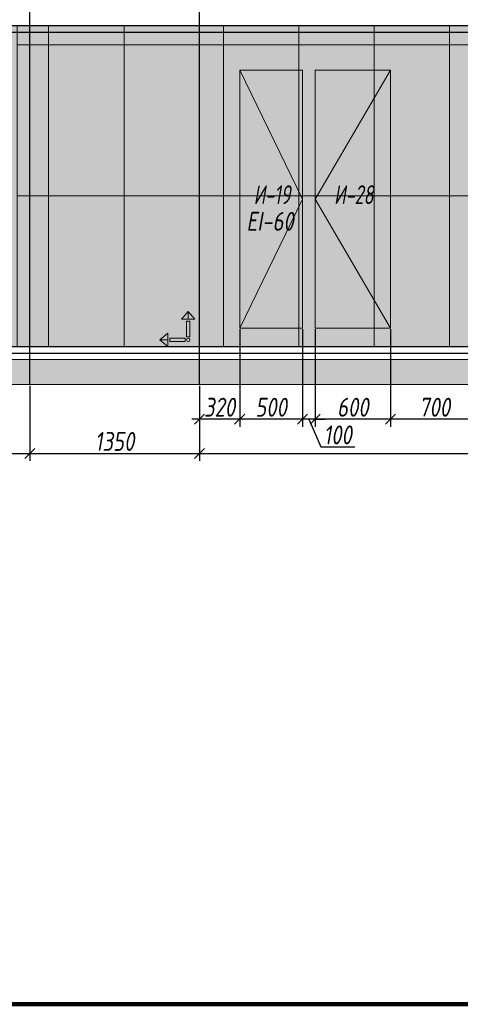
# Model space of a CAD drawing. Header units: millimetres. Extents: x -76220005 to 7466349, y -86687 to 22351.
# Tile 341 of 493: x 184666 to 188171, y -10017 to -2193. Entities that reach past the tile are written whole.
import ezdxf
from ezdxf import colors
from ezdxf.entities.mleader import LeaderData, LeaderLine
from ezdxf.math import Vec2, Vec3

# ---------------------------------------------------------------- set-up
doc = ezdxf.new("R2010")
doc.units = ezdxf.units.MM
doc.linetypes.add('DASHDOT', pattern=[25.4, 12.7, -6.35, 0, -6.35])
doc.layers.get('Defpoints').update_dxf_attribs({"color": 31})
for name, color, linetype, lineweight in [('A-DETL-GENF', 7, 'Continuous', 5), ('nadpisi_v_tablice', 7, 'Continuous', 9), ('Двери', 7, 'Continuous', 5), ('Отделка стен', 253, 'Continuous', 0)]:
    doc.layers.add(name, color=color, linetype=linetype, lineweight=lineweight)
doc.layers.add('dim_razv', color=7, linetype='DASHDOT', lineweight=9, true_color=0x285228)
doc.layers.add('pol', color=7, linetype='Continuous', lineweight=15, true_color=0x55666d)
doc.styles.add('fl_iso paper', font='isocpeur.ttf', dxfattribs={"width": 0.8, "oblique": 10})
doc.styles.add('In tre', font='isocpeur.ttf', dxfattribs={"width": 0.8, "oblique": 10})
doc.dimstyles.new('In tre 1_50', dxfattribs={"dimtxt": 150, "dimasz": 80, "dimexe": 60, "dimexo": 10, "dimgap": 20, "dimtad": 1, "dimdec": 0, "dimrnd": 5, "dimzin": 0, "dimdsep": 46, "dimtxsty": 'fl_iso paper', "dimblk": 'OBLIQUE', "dimcen": 0, "dimdle": 60, "dimadec": 0, "dimazin": 0, "dimtfac": 1, "dimtdec": 0, "dimtofl": 0, "dimtmove": 1, "dimatfit": 1, "dimfxl": 40, "dimtolj": 1, "dimtzin": 0, "dimarcsym": 1})

# ---------------------------------------------------------------- blocks, each defined once
blk = doc.blocks.new('_Oblique')
at = {"color": 0, "linetype": 'ByBlock', "lineweight": -2}
blk.add_line((-0.5, -0.5), (0.5, 0.5), dxfattribs=at)
blk = doc.blocks.new('*D388')
at = {"layer": 'Defpoints', "color": 0, "linetype": 'ByBlock', "transparency": 16777216}
for p in [(184046, -5092.9), (184746, -5092.9), (184746, -5639.1)]:
    blk.add_point(p, dxfattribs=at)
at = {"layer": 'dim_razv', "color": 0, "linetype": 'ByBlock', "lineweight": -2, "transparency": 16777216}
for p, q in [((184046, -5102.9), (184046, -5699.1)), ((184746, -5102.9), (184746, -5699.1)), ((183986, -5639.1), (184806, -5639.1))]:
    blk.add_line(p, q, dxfattribs=at)
at = {"layer": 'dim_razv', "color": 0, "linetype": 'ByBlock', "lineweight": -2, "transparency": 16777216, "xscale": 80, "yscale": 80, "zscale": 80, "rotation": 180}
blk.add_blockref('_Oblique', (184046, -5639.1), dxfattribs=at)
at = {"layer": 'dim_razv', "color": 0, "linetype": 'ByBlock', "lineweight": -2, "transparency": 16777216, "xscale": 80, "yscale": 80, "zscale": 80}
blk.add_blockref('_Oblique', (184746, -5639.1), dxfattribs=at)
at = {"layer": 'dim_razv', "color": 0, "linetype": 'ByBlock', "transparency": 16777216, "insert": (184396, -5544.1), "char_height": 150, "attachment_point": 5, "style": 'fl_iso paper'}
blk.add_mtext('\\A1;800', dxfattribs=at)
blk = doc.blocks.new('*D389')
at = {"layer": 'Defpoints', "color": 0, "linetype": 'ByBlock', "transparency": 16777216}
for p in [(184746, -5092.9), (186096, -5092.9), (186096, -5639.1)]:
    blk.add_point(p, dxfattribs=at)
at = {"layer": 'dim_razv', "color": 0, "linetype": 'ByBlock', "lineweight": -2, "transparency": 16777216}
for p, q in [((184746, -5102.9), (184746, -5699.1)), ((186096, -5102.9), (186096, -5699.1)), ((184686, -5639.1), (186156, -5639.1))]:
    blk.add_line(p, q, dxfattribs=at)
at = {"layer": 'dim_razv', "color": 0, "linetype": 'ByBlock', "lineweight": -2, "transparency": 16777216, "xscale": 80, "yscale": 80, "zscale": 80, "rotation": 180}
blk.add_blockref('_Oblique', (184746, -5639.1), dxfattribs=at)
at = {"layer": 'dim_razv', "color": 0, "linetype": 'ByBlock', "lineweight": -2, "transparency": 16777216, "xscale": 80, "yscale": 80, "zscale": 80}
blk.add_blockref('_Oblique', (186096, -5639.1), dxfattribs=at)
at = {"layer": 'dim_razv', "color": 0, "linetype": 'ByBlock', "transparency": 16777216, "insert": (185421, -5544.1), "char_height": 150, "attachment_point": 5, "style": 'fl_iso paper'}
blk.add_mtext('\\A1;1350', dxfattribs=at)
blk = doc.blocks.new('*D390')
at = {"layer": 'Defpoints', "color": 0, "linetype": 'ByBlock', "transparency": 16777216}
for p in [(186096, -5092.9), (191086, -5092.9), (191086, -5639.1)]:
    blk.add_point(p, dxfattribs=at)
at = {"layer": 'dim_razv', "color": 0, "linetype": 'ByBlock', "lineweight": -2, "transparency": 16777216}
for p, q in [((186096, -5102.9), (186096, -5699.1)), ((191086, -5102.9), (191086, -5699.1)), ((186036, -5639.1), (191146, -5639.1))]:
    blk.add_line(p, q, dxfattribs=at)
at = {"layer": 'dim_razv', "color": 0, "linetype": 'ByBlock', "lineweight": -2, "transparency": 16777216, "xscale": 80, "yscale": 80, "zscale": 80, "rotation": 180}
blk.add_blockref('_Oblique', (186096, -5639.1), dxfattribs=at)
at = {"layer": 'dim_razv', "color": 0, "linetype": 'ByBlock', "lineweight": -2, "transparency": 16777216, "xscale": 80, "yscale": 80, "zscale": 80}
blk.add_blockref('_Oblique', (191086, -5639.1), dxfattribs=at)
at = {"layer": 'dim_razv', "color": 0, "linetype": 'ByBlock', "transparency": 16777216, "insert": (188591, -5544.1), "char_height": 150, "attachment_point": 5, "style": 'fl_iso paper'}
blk.add_mtext('\\A1;4990', dxfattribs=at)
blk = doc.blocks.new('*D394')
at = {"layer": 'Defpoints', "color": 0, "linetype": 'ByBlock', "transparency": 16777216}
for p in [(187616, -4642.9), (188316, -4642.9), (187616, -5367.1)]:
    blk.add_point(p, dxfattribs=at)
at = {"layer": 'dim_razv', "color": 0, "linetype": 'ByBlock', "lineweight": -2, "transparency": 16777216}
for p, q in [((187616, -4652.9), (187616, -5427.1)), ((188316, -4652.9), (188316, -5427.1)), ((188376, -5367.1), (187556, -5367.1))]:
    blk.add_line(p, q, dxfattribs=at)
at = {"layer": 'dim_razv', "color": 0, "linetype": 'ByBlock', "lineweight": -2, "transparency": 16777216, "xscale": 80, "yscale": 80, "zscale": 80, "rotation": 180}
blk.add_blockref('_Oblique', (187616, -5367.1), dxfattribs=at)
at = {"layer": 'dim_razv', "color": 0, "linetype": 'ByBlock', "lineweight": -2, "transparency": 16777216, "xscale": 80, "yscale": 80, "zscale": 80}
blk.add_blockref('_Oblique', (188316, -5367.1), dxfattribs=at)
at = {"layer": 'dim_razv', "color": 0, "linetype": 'ByBlock', "transparency": 16777216, "insert": (187966, -5272.1), "char_height": 150, "attachment_point": 5, "style": 'fl_iso paper'}
blk.add_mtext('\\A1;700', dxfattribs=at)
blk = doc.blocks.new('*D395')
at = {"layer": 'Defpoints', "color": 0, "linetype": 'ByBlock', "transparency": 16777216}
for p in [(187016, -4642.9), (187616, -4642.9), (187016, -5367.1)]:
    blk.add_point(p, dxfattribs=at)
at = {"layer": 'dim_razv', "color": 0, "linetype": 'ByBlock', "lineweight": -2, "transparency": 16777216}
for p, q in [((187016, -4652.9), (187016, -5427.1)), ((187616, -4652.9), (187616, -5427.1)), ((187676, -5367.1), (186956, -5367.1))]:
    blk.add_line(p, q, dxfattribs=at)
at = {"layer": 'dim_razv', "color": 0, "linetype": 'ByBlock', "lineweight": -2, "transparency": 16777216, "xscale": 80, "yscale": 80, "zscale": 80, "rotation": 180}
blk.add_blockref('_Oblique', (187016, -5367.1), dxfattribs=at)
at = {"layer": 'dim_razv', "color": 0, "linetype": 'ByBlock', "lineweight": -2, "transparency": 16777216, "xscale": 80, "yscale": 80, "zscale": 80}
blk.add_blockref('_Oblique', (187616, -5367.1), dxfattribs=at)
at = {"layer": 'dim_razv', "color": 0, "linetype": 'ByBlock', "transparency": 16777216, "insert": (187316, -5272.1), "char_height": 150, "attachment_point": 5, "style": 'fl_iso paper'}
blk.add_mtext('\\A1;600', dxfattribs=at)
blk = doc.blocks.new('*D396')
at = {"layer": 'Defpoints', "color": 0, "linetype": 'ByBlock', "transparency": 16777216}
for p in [(186916, -4642.9), (187016, -4642.9), (186916, -5367.1)]:
    blk.add_point(p, dxfattribs=at)
at = {"layer": 'dim_razv', "color": 0, "linetype": 'ByBlock', "lineweight": -2, "transparency": 16777216}
for p, q in [((186916, -4652.9), (186916, -5427.1)), ((187016, -4652.9), (187016, -5427.1)), ((186916, -5367.1), (186836, -5367.1)), ((187016, -5367.1), (186916, -5367.1)), ((186966, -5367.1), (187060.5, -5587.1)), ((187016, -5367.1), (187096, -5367.1)), ((187060.5, -5587.1), (187331, -5587.1))]:
    blk.add_line(p, q, dxfattribs=at)
at = {"layer": 'dim_razv', "color": 0, "linetype": 'ByBlock', "lineweight": -2, "transparency": 16777216, "xscale": 80, "yscale": 80, "zscale": 80}
blk.add_blockref('_Oblique', (186916, -5367.1), dxfattribs=at)
at = {"layer": 'dim_razv', "color": 0, "linetype": 'ByBlock', "lineweight": -2, "transparency": 16777216, "xscale": 80, "yscale": 80, "zscale": 80, "rotation": 180}
blk.add_blockref('_Oblique', (187016, -5367.1), dxfattribs=at)
at = {"layer": 'dim_razv', "color": 0, "linetype": 'ByBlock', "transparency": 16777216, "insert": (187195.8, -5492.1), "char_height": 150, "attachment_point": 5, "style": 'fl_iso paper'}
blk.add_mtext('\\A1;100', dxfattribs=at)
blk = doc.blocks.new('*D397')
at = {"layer": 'Defpoints', "color": 0, "linetype": 'ByBlock', "transparency": 16777216}
for p in [(186416, -4642.9), (186916, -4642.9), (186416, -5367.1)]:
    blk.add_point(p, dxfattribs=at)
at = {"layer": 'dim_razv', "color": 0, "linetype": 'ByBlock', "lineweight": -2, "transparency": 16777216}
for p, q in [((186416, -4652.9), (186416, -5427.1)), ((186916, -4652.9), (186916, -5427.1)), ((186976, -5367.1), (186356, -5367.1))]:
    blk.add_line(p, q, dxfattribs=at)
at = {"layer": 'dim_razv', "color": 0, "linetype": 'ByBlock', "lineweight": -2, "transparency": 16777216, "xscale": 80, "yscale": 80, "zscale": 80, "rotation": 180}
blk.add_blockref('_Oblique', (186416, -5367.1), dxfattribs=at)
at = {"layer": 'dim_razv', "color": 0, "linetype": 'ByBlock', "lineweight": -2, "transparency": 16777216, "xscale": 80, "yscale": 80, "zscale": 80}
blk.add_blockref('_Oblique', (186916, -5367.1), dxfattribs=at)
at = {"layer": 'dim_razv', "color": 0, "linetype": 'ByBlock', "transparency": 16777216, "insert": (186666, -5272.1), "char_height": 150, "attachment_point": 5, "style": 'fl_iso paper'}
blk.add_mtext('\\A1;500', dxfattribs=at)
blk = doc.blocks.new('1')
at = {"layer": 'pol', "linetype": 'ByBlock'}
h = blk.add_hatch(color=1, dxfattribs=at)
h.paths.add_polyline_path([(35776.4, 73135.4), (35803.1, 73135.4), (35803.1, 73259), (35776.4, 73259)])
h.paths.add_polyline_path([(35789.8, 73274.6), (35843.2, 73274.6), (35789.8, 73338.2)])
h.paths.add_polyline_path([(35789.8, 73274.6), (35736.3, 73274.6), (35789.8, 73338.2)])
edge = h.paths.add_edge_path()
edge.add_arc((35789.8, 73110.5), 13.4, 0, 360)
h = blk.add_hatch(color=1, dxfattribs=at)
h.paths.add_polyline_path([(35813.3, 73097.1), (35813.3, 73123.9), (35936.9, 73123.9), (35936.9, 73097.1)])
h.paths.add_polyline_path([(35952.5, 73110.5), (35952.5, 73164), (36016.1, 73110.5)])
h.paths.add_polyline_path([(35952.5, 73110.5), (35952.5, 73057), (36016.1, 73110.5)])
at = {"layer": 'pol', "color": 1, "linetype": 'ByBlock'}
for points in [[(35789.8, 73274.6), (35736.3, 73274.6), (35789.8, 73338.2), (35789.8, 73274.6)], [(35789.8, 73274.6), (35843.2, 73274.6), (35789.8, 73338.2), (35789.8, 73274.6)], [(35952.5, 73110.5), (35952.5, 73164), (36016.1, 73110.5), (35952.5, 73110.5)], [(35952.5, 73110.5), (35952.5, 73057), (36016.1, 73110.5), (35952.5, 73110.5)]]:
    blk.add_lwpolyline(points, dxfattribs=at)
for points in [[(35776.4, 73135.4), (35803.1, 73135.4), (35803.1, 73259), (35776.4, 73259)], [(35813.3, 73097.1), (35813.3, 73123.9), (35936.9, 73123.9), (35936.9, 73097.1)]]:
    blk.add_lwpolyline(points, close=True, dxfattribs=at)
blk.add_circle((35789.8, 73110.5), 13.4, dxfattribs=at)
blk = doc.blocks.new('*D398')
at = {"layer": 'Defpoints', "color": 0, "linetype": 'ByBlock', "transparency": 16777216}
for p in [(186416, -4642.9), (186096, -5092.9), (186096, -5367.1)]:
    blk.add_point(p, dxfattribs=at)
at = {"layer": 'dim_razv', "color": 0, "linetype": 'ByBlock', "lineweight": -2, "transparency": 16777216}
for p, q in [((186416, -4652.9), (186416, -5427.1)), ((186096, -5102.9), (186096, -5427.1)), ((186476, -5367.1), (186036, -5367.1))]:
    blk.add_line(p, q, dxfattribs=at)
at = {"layer": 'dim_razv', "color": 0, "linetype": 'ByBlock', "lineweight": -2, "transparency": 16777216, "xscale": 80, "yscale": 80, "zscale": 80, "rotation": 180}
blk.add_blockref('_Oblique', (186096, -5367.1), dxfattribs=at)
at = {"layer": 'dim_razv', "color": 0, "linetype": 'ByBlock', "lineweight": -2, "transparency": 16777216, "xscale": 80, "yscale": 80, "zscale": 80}
blk.add_blockref('_Oblique', (186416, -5367.1), dxfattribs=at)
at = {"layer": 'dim_razv', "color": 0, "linetype": 'ByBlock', "transparency": 16777216, "insert": (186256, -5272.1), "char_height": 150, "attachment_point": 5, "style": 'fl_iso paper'}
blk.add_mtext('\\A1;320', dxfattribs=at)

msp = doc.modelspace()

# ---------------------------------------------------------------- hatches: boundary and pattern name
at = {"layer": 'A-DETL-GENF'}
h = msp.add_hatch(dxfattribs=at)
h.set_pattern_fill('ANSI35', color=256, scale=20, style=0)
h.paths.add_polyline_path([(253226, -1792.9), (253226, -1592.9), (152547.4, -1592.9), (152547.4, -1792.9)])
h.paths.add_polyline_path([(260386, -4892.9), (260386, -5092.9), (310754.9, -5092.9), (310754.9, -4892.9)])
h.paths.add_polyline_path([(253226, -5092.9), (253226, -4892.9), (152547.4, -4892.9), (152547.4, -5092.9)])
at = {"layer": 'dim_razv', "true_color": 0xeceae4, "transparency": 33554687}
h = msp.add_hatch(dxfattribs=at)
h.set_pattern_fill('AR-SAND', color=254, scale=3, angle=315)
h.set_pattern_definition([(352.5, (120932.77, 10341.21), (100.42605, 107.214405), [0, -115.824, 0, -129.54, 0, -123.825]), (322.5, (120932.77, 10341.21), (247.41986, 56.70328), [0, -62.484, 0, -104.394, 0, -40.005]), (282.5, (120866.5, 10407.49), (168.09969, -167.48995), [0, -38.1, 0, -137.16, 0, -179.07]), (272.5, (120866.5, 10407.49), (209.26523, -114.68433), [0, -19.05, 0, -89.916, 0, -102.87])])
h.paths.add_polyline_path([(153406, -2242.9), (153686, -2242.9), (153686, -4792.9), (153406, -4792.9)])
h.paths.add_polyline_path([(154736, -4792.9), (154736, -2242.9), (161596, -2242.9), (161596, -4792.9), (156686, -4792.9), (156686, -2592.9), (155236, -2592.9), (155236, -4792.9)])
h.paths.add_polyline_path([(156936, -4742.9), (157736, -4742.9), (157736, -4092.9), (156936, -4092.9)], flags=16)
h.paths.add_polyline_path([(163296, -4792.9), (163296, -2242.9), (191086, -2242.9), (191086, -4792.9), (170186, -4792.9), (170186, -2592.9), (168736, -2592.9), (168736, -4792.9), (165916, -4792.9), (165916, -2612.9), (163956, -2612.9), (163956, -4792.9)])
h.paths.add_polyline_path([(170586, -4742.9), (171386, -4742.9), (171386, -4092.9), (170586, -4092.9)], flags=16)
h.paths.add_polyline_path([(192596, -4792.9), (192596, -2592.9), (191086, -2592.9), (191086, -2242.9), (193191, -2242.9), (193191, -4792.9)])
h.paths.add_polyline_path([(194891, -4792.9), (194891, -2242.9), (206566, -2242.9), (206566, -4792.9), (206166, -4792.9), (206166, -2592.9), (204716, -2592.9), (204716, -4792.9), (197446, -4792.9), (197446, -2612.9), (195486, -2612.9), (195486, -4792.9)])
h.paths.add_polyline_path([(203611, -4742.9), (204411, -4742.9), (204411, -4092.9), (203611, -4092.9)], flags=16)
h.paths.add_polyline_path([(207616, -2242.9), (209226, -2242.9), (209226, -4792.9), (207616, -4792.9)])
h.paths.add_polyline_path([(210276, -2242.9), (210436, -2242.9), (210436, -4792.9), (210276, -4792.9)])
h.paths.add_polyline_path([(211486, -2242.9), (215566, -2242.9), (215566, -4792.9), (211486, -4792.9)])
h.paths.add_polyline_path([(216616, -2242.9), (228476, -2242.9), (228476, -4792.9), (216616, -4792.9)])
h.paths.add_polyline_path([(218226, -3362.9), (218976, -3362.9), (218976, -4712.9), (218226, -4712.9)], flags=16)
h.paths.add_polyline_path([(229526, -2242.9), (235726, -2242.9), (235726, -4792.9), (229526, -4792.9)])
h.paths.add_polyline_path([(231061, -3362.9), (231811, -3362.9), (231811, -4712.9), (231061, -4712.9)], flags=16)
h.paths.add_polyline_path([(236776, -4792.9), (245836, -4792.9), (245836, -2242.9), (236776, -2242.9)])
h.paths.add_polyline_path([(246886, -2242.9), (248546, -2242.9), (248546, -4792.9), (246886, -4792.9)])
h.paths.add_polyline_path([(249596, -4792.9), (249596, -2242.9), (252956, -2242.9), (252956, -2292.9), (253226, -2292.9), (253226, -1293.9), (260386, -1293.9), (260386, -2292.9), (260656, -2292.9), (260656, -2242.9), (261746, -2242.9), (261746, -4792.9)])
h.paths.add_polyline_path([(251521, -3362.9), (252271, -3362.9), (252271, -4712.9), (251521, -4712.9)], flags=16)
h.paths.add_polyline_path([(262796, -2242.9), (265136, -2242.9), (265136, -4792.9), (262796, -4792.9)])
h.paths.add_polyline_path([(266186, -2242.9), (270836, -2242.9), (270836, -4792.9), (266186, -4792.9)])
h.paths.add_polyline_path([(267181.5, -3362.9), (267931.5, -3362.9), (267931.5, -4712.9), (267181.5, -4712.9)], flags=16)
h.paths.add_polyline_path([(271886, -2242.9), (275986, -2242.9), (275986, -4792.9), (271886, -4792.9)])
h.paths.add_polyline_path([(277036, -2242.9), (285161, -2242.9), (285161, -4792.9), (277036, -4792.9)])
h.paths.add_polyline_path([(282406.3, -3362.9), (283156.3, -3362.9), (283156.3, -4712.9), (282406.3, -4712.9)], flags=16)
h.paths.add_polyline_path([(286211, -2242.9), (292786, -2242.9), (292786, -4792.9), (286211, -4792.9)])
h.paths.add_polyline_path([(290581.3, -3362.9), (291331.3, -3362.9), (291331.3, -4712.9), (290581.3, -4712.9)], flags=16)
h.paths.add_polyline_path([(293836, -2242.9), (296236, -2242.9), (296236, -4792.9), (293836, -4792.9)])
h.paths.add_polyline_path([(297286, -2242.9), (304516, -2242.9), (304516, -4792.9), (297286, -4792.9)])
h.paths.add_polyline_path([(305566, -2242.9), (306096, -2242.9), (306096, -4792.9), (305566, -4792.9)])
h.paths.add_polyline_path([(307146, -2242.9), (310246, -2242.9), (310246, -4792.9), (307146, -4792.9)])

# ---------------------------------------------------------------- linework, layer by layer
at = {"lineweight": 30}
for points in [[(184746, -5092.9), (184746, -1119.3)], [(186096, -5092.9), (186096, -1119.3)], [(252956, -2242.9), (153406, -2242.9), (153406, -2292.9), (252956, -2292.9)], [(253226, -4792.9), (153406, -4792.9)], [(153406, -4842.9), (253226, -4842.9)]]:
    msp.add_lwpolyline(points, dxfattribs=at)
at = {"lineweight": 0}
msp.add_lwpolyline([(163296, -4792.9), (163296, -2242.9), (191086, -2242.9), (191086, -4792.9), (170186, -4792.9), (170186, -2592.9), (168736, -2592.9), (168736, -4792.9), (165916, -4792.9), (165916, -2612.9), (163956, -2612.9), (163956, -4792.9)], close=True, dxfattribs=at)
at = {"lineweight": 13}
for points in [[(186416, -4642.9), (186416, -2592.9), (186916, -2592.9), (186916, -4642.9)], [(187016, -4642.9), (187016, -2592.9), (187616, -2592.9), (187616, -4642.9)]]:
    msp.add_lwpolyline(points, close=True, dxfattribs=at)
for points in [[(186416, -2592.9), (186916, -3617.9), (186416, -4642.9)], [(187616, -2592.9), (187016, -3617.9), (187616, -4642.9)], [(253226, -4892.9), (152547.4, -4892.9), (152547.4, -4842.9), (153206, -4842.9)], [(153406, -4842.9), (253226, -4842.9)], [(253226, -4892.9), (152547.4, -4892.9), (152547.4, -5092.9), (253226, -5092.9)]]:
    msp.add_lwpolyline(points, dxfattribs=at)
at = {"layer": 'Defpoints', "color": 1, "lineweight": 100}
msp.add_lwpolyline([(145825.4, -10016.5), (315237.4, -10016.5), (315237.4, 17359), (145825.4, 17359)], close=True, dxfattribs=at)
at = {"layer": 'Отделка стен', "transparency": 33554687}
for points in [[(184646, -2242.9), (184646, -2392.9), (184896, -2392.9), (184896, -2242.9)], [(184896, -2242.9), (184896, -2392.9), (185496, -2392.9), (185496, -2242.9)], [(185496, -2242.9), (185496, -2392.9), (186096, -2392.9), (186096, -2242.9)], [(186096, -2242.9), (186096, -2392.9), (186286, -2392.9), (186286, -2242.9)], [(186286, -2242.9), (186286, -2392.9), (186886, -2392.9), (186886, -2242.9)], [(186886, -2242.9), (186886, -2392.9), (187486, -2392.9), (187486, -2242.9)], [(187486, -2242.9), (187486, -2392.9), (188086, -2392.9), (188086, -2242.9)], [(188086, -2242.9), (188086, -2392.9), (188686, -2392.9), (188686, -2242.9)], [(184646, -2392.9), (184646, -3592.9), (184896, -3592.9), (184896, -2392.9)], [(184896, -2392.9), (184896, -3592.9), (185496, -3592.9), (185496, -2392.9)], [(185496, -2392.9), (185496, -3592.9), (186096, -3592.9), (186096, -2392.9)], [(186096, -2392.9), (186096, -3592.9), (186286, -3592.9), (186286, -2392.9)], [(186286, -2392.9), (186286, -3592.9), (186886, -3592.9), (186886, -2392.9)], [(186886, -2392.9), (186886, -3592.9), (187486, -3592.9), (187486, -2392.9)], [(187486, -2392.9), (187486, -3592.9), (188086, -3592.9), (188086, -2392.9)], [(188086, -2392.9), (188086, -3592.9), (188686, -3592.9), (188686, -2392.9)], [(184646, -3592.9), (184646, -4792.9), (184896, -4792.9), (184896, -3592.9)], [(184896, -3592.9), (184896, -4792.9), (185496, -4792.9), (185496, -3592.9)], [(185496, -3592.9), (185496, -4792.9), (186096, -4792.9), (186096, -3592.9)], [(186096, -3592.9), (186096, -4792.9), (186286, -4792.9), (186286, -3592.9)], [(186286, -3592.9), (186286, -4792.9), (186886, -4792.9), (186886, -3592.9)], [(186886, -3592.9), (186886, -4792.9), (187486, -4792.9), (187486, -3592.9)], [(187486, -3592.9), (187486, -4792.9), (188086, -4792.9), (188086, -3592.9)], [(188086, -3592.9), (188086, -4792.9), (188686, -4792.9), (188686, -3592.9)]]:
    msp.add_lwpolyline(points, close=True, dxfattribs=at)

# ---------------------------------------------------------------- block references
at = {"linetype": 'ByBlock', "xscale": -0.9938708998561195, "yscale": 0.9938708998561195, "zscale": 0.9938708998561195}
msp.add_blockref('1', (221577.1, -77399.2), dxfattribs=at)

# ---------------------------------------------------------------- texts
at = {"layer": 'nadpisi_v_tablice', "lineweight": 18, "attachment_point": 1, "style": 'fl_iso paper'}
for s, insert, char_height, width in [('\\pi1232.9;Условные обозначения систем ОВиК', (110923.7, -1449.4), 400, 9720.362), ('\\pi1853.2;Обозначение \\P\\pi1685.2;и изображение', (108648.8, -2794.1), 300, 5595.365)]:
    msp.add_mtext(s, dxfattribs=dict(at, insert=insert, char_height=char_height, width=width))
at = {"layer": 'Двери', "lineweight": 0, "char_height": 150, "attachment_point": 5, "style": 'fl_iso paper'}
for s, insert in [('{\\W0.7;И-19}', (186673.5, -3583.5)), ('{\\W0.7;И-28}', (187323.5, -3583.5))]:
    msp.add_mtext_dynamic_manual_height_columns(s, width=190.261, gutter_width=1350, heights=[0], dxfattribs=dict(at, insert=insert))
at = {"layer": 'Двери', "lineweight": 0, "insert": (186657.8, -3794.8), "char_height": 150, "width": 190.261, "attachment_point": 5, "style": 'fl_iso paper'}
msp.add_mtext('EI-60', dxfattribs=at)

# ---------------------------------------------------------------- dimensions: what is measured, and where the dimension line sits
at = {"layer": 'dim_razv', "linetype": 'ByBlock'}
for base, p1, p2, picture, middle in [((186096, -5367.1), (186416, -4642.9), (186096, -5092.9), '*D398', (186256, -5272.1)), ((186416, -5367.1), (186916, -4642.9), (186416, -4642.9), '*D397', (186666, -5272.1)), ((187016, -5367.1), (187616, -4642.9), (187016, -4642.9), '*D395', (187316, -5272.1)), ((187616, -5367.1), (188316, -4642.9), (187616, -4642.9), '*D394', (187966, -5272.1)), ((186096, -5639.1), (184746, -5092.9), (186096, -5092.9), '*D389', (185421, -5544.1)), ((191086, -5639.1), (186096, -5092.9), (191086, -5092.9), '*D390', (188591, -5544.1))]:
    dim = msp.add_linear_dim(base=base, p1=p1, p2=p2, dimstyle='In tre 1_50', dxfattribs=at)
    dim.commit()
    dim.dimension.update_dxf_attribs({"geometry": picture, "text_midpoint": middle})
dim = msp.add_linear_dim(base=(186916, -5367.1), p1=(187016, -4642.9), p2=(186916, -4642.9), dimstyle='In tre 1_50', dxfattribs=at)
dim.commit()
dim.dimension.update_dxf_attribs({"geometry": '*D396', "text_midpoint": (187080.5, -5587.1), "dimtype": 160})
dim = msp.add_linear_dim(base=(184746, -5639.1), p1=(184046, -5092.9), p2=(184746, -5092.9), text='800', dimstyle='In tre 1_50', dxfattribs=at)
dim.commit()
dim.dimension.update_dxf_attribs({"geometry": '*D388', "text_midpoint": (184396, -5544.1)})

# ---------------------------------------------------------------- leaders
at = {"layer": 'dim_razv', "color": 0, "linetype": 'ByBlock'}
ml = msp.add_multileader_mtext('Standard', dxfattribs=at)
ml.set_content('Потолок подвесной, реечный\\Pрейка 50х50 белого цвета, шаг рейки 120-125мм', style='In tre')
ml.set_leader_properties()
ml.build(insert=Vec2(0, 0))
ml.multileader.update_dxf_attribs({"text_left_attachment_type": 6, "text_right_attachment_type": 6, "dogleg_length": 1, "arrow_head_size": 0, "scale": 50})
ctx = ml.context
ctx.base_point, ctx.scale, ctx.char_height, ctx.arrow_head_size, ctx.landing_gap_size, ctx.plane_origin = Vec3(165834, -424.7), 50, 150, 0, 4.5, Vec3(174381.1, -2219.3)
ctx.left_attachment, ctx.right_attachment = 6, 6
notes = []
notes.append((ctx, [(0, (1, 1, 0), (168085.9, -424.7), (-1, 0), 50, [(1, [(168268.7, -2242.9)], 0, [])])]))
ctx.mtext.insert, ctx.mtext.width, ctx.mtext.defined_height, ctx.mtext.flow_direction = Vec3(165838.5, -229.7), 2509.515, 696.6, 5
ml = msp.add_multileader_mtext('Standard', dxfattribs=at)
ml.set_content('Потолок подвесной, реечный\\Pрейка 50х50 белого цвета, шаг рейки 120-125мм', style='In tre')
ml.set_leader_properties()
ml.build(insert=Vec2(0, 0))
ml.multileader.update_dxf_attribs({"text_left_attachment_type": 6, "text_right_attachment_type": 6, "dogleg_length": 1, "arrow_head_size": 0, "scale": 50})
ctx = ml.context
ctx.base_point, ctx.scale, ctx.char_height, ctx.arrow_head_size, ctx.landing_gap_size, ctx.plane_origin = Vec3(186764.8, -424.7), 50, 150, 0, 4.5, Vec3(195411.9, -2219.3)
ctx.left_attachment, ctx.right_attachment = 6, 6
notes.append((ctx, [(0, (1, 1, 0), (189016.7, -424.7), (-1, 0), 50, [(1, [(189199.5, -2242.9)], 0, [])])]))
ctx.mtext.insert, ctx.mtext.width, ctx.mtext.defined_height, ctx.mtext.flow_direction = Vec3(186769.3, -229.7), 2509.515, 696.6, 5
ml = msp.add_multileader_mtext('Standard', dxfattribs=at)
ml.set_content('Плитка керамогранитная, настенная, размер плитки 600х1200мм, расположить вертикально', style='In tre')
ml.set_leader_properties()
ml.build(insert=Vec2(0, 0))
ml.multileader.update_dxf_attribs({"text_left_attachment_type": 6, "text_right_attachment_type": 6, "dogleg_length": 1, "arrow_head_size": 0, "scale": 50})
ctx = ml.context
ctx.base_point, ctx.scale, ctx.char_height, ctx.arrow_head_size, ctx.landing_gap_size, ctx.plane_origin = Vec3(171944.9, -838.4), 50, 150, 0, 4.5, Vec3(173859, -958.9)
ctx.left_attachment, ctx.right_attachment = 6, 6
notes.append((ctx, [(1, (1, 1, 0), (171894.9, -838.4), (1, 0), 50, [(1, [(171327.7, -2532.3)], 0, [])])]))
ctx.mtext.insert, ctx.mtext.width, ctx.mtext.defined_height, ctx.mtext.flow_direction = Vec3(171949.4, -643.4), 3060.297, 696.6, 5
ml = msp.add_multileader_mtext('Standard', dxfattribs=at)
ml.set_content('Розетка для уборочного инвентаря, \\Pв цвет стен', style='In tre')
ml.set_leader_properties()
ml.build(insert=Vec2(0, 0))
ml.multileader.update_dxf_attribs({"text_left_attachment_type": 6, "text_right_attachment_type": 6, "dogleg_length": 1, "arrow_head_size": 0, "scale": 50})
ctx = ml.context
ctx.base_point, ctx.scale, ctx.char_height, ctx.arrow_head_size, ctx.landing_gap_size, ctx.plane_origin = Vec3(180684.5, -6017.6), 50, 150, 0, 4.5, Vec3(178761, -6138)
ctx.left_attachment, ctx.right_attachment = 6, 6
notes.append((ctx, [(1, (1, 1, 0), (180634.5, -6017.6), (1, 0), 50, [(1, [(180297.6, -4542.9)], 0, [])])]))
ctx.mtext.insert, ctx.mtext.width, ctx.mtext.defined_height, ctx.mtext.flow_direction = Vec3(180689, -5837.6), 3060.297, 696.6, 5
ml = msp.add_multileader_mtext('Standard', dxfattribs=at)
ml.set_content('Решетка вентиляционная декоративная 700х550 в цвет стен', style='In tre')
ml.set_leader_properties()
ml.build(insert=Vec2(0, 0))
ml.multileader.update_dxf_attribs({"text_left_attachment_type": 6, "text_right_attachment_type": 6, "dogleg_length": 1, "arrow_head_size": 0, "scale": 50})
ctx = ml.context
ctx.base_point, ctx.scale, ctx.char_height, ctx.arrow_head_size, ctx.landing_gap_size, ctx.plane_origin = Vec3(153211.1, -5975.2), 50, 150, 0, 4.5, Vec3(162642.7, -7769.7)
ctx.left_attachment, ctx.right_attachment = 6, 6
notes.append((ctx, [(0, (1, 1, 0), (156106.4, -5975.2), (-1, 0), 50, [(1, [(157181, -4692.9)], 0, [])])]))
ctx.mtext.insert, ctx.mtext.width, ctx.mtext.defined_height, ctx.mtext.flow_direction = Vec3(153215.6, -5780.2), 2949.976, 696.6, 5
ml = msp.add_multileader_mtext('Standard', dxfattribs=at)
ml.set_content('Зеркало на стене, выполнить в один уровень с отделкой стен', style='In tre')
ml.set_leader_properties()
ml.build(insert=Vec2(0, 0))
ml.multileader.update_dxf_attribs({"text_left_attachment_type": 6, "text_right_attachment_type": 6, "dogleg_length": 1, "arrow_head_size": 0, "scale": 50})
ctx = ml.context
ctx.base_point, ctx.scale, ctx.char_height, ctx.arrow_head_size, ctx.landing_gap_size, ctx.plane_origin = Vec3(158376.6, -5975.2), 50, 150, 0, 4.5, Vec3(167928.6, -7769.7)
ctx.left_attachment, ctx.right_attachment = 6, 6
notes.append((ctx, [(0, (1, 1, 0), (161299.2, -5975.2), (-1, 0), 50, [(1, [(162466.9, -4692.9)], 0, [])])]))
ctx.mtext.insert, ctx.mtext.width, ctx.mtext.defined_height, ctx.mtext.flow_direction = Vec3(158381.1, -5780.2), 3043.138, 696.6, 5
ml = msp.add_multileader_mtext('Standard', dxfattribs=at)
ml.set_content('Решетка вентиляционная декоративная 700х550 в цвет стен', style='In tre')
ml.set_leader_properties()
ml.build(insert=Vec2(0, 0))
ml.multileader.update_dxf_attribs({"text_left_attachment_type": 6, "text_right_attachment_type": 6, "dogleg_length": 1, "arrow_head_size": 0, "scale": 50})
ctx = ml.context
ctx.base_point, ctx.scale, ctx.char_height, ctx.arrow_head_size, ctx.landing_gap_size, ctx.plane_origin = Vec3(166917.5, -5975.2), 50, 150, 0, 4.5, Vec3(176395.8, -7769.7)
ctx.left_attachment, ctx.right_attachment = 6, 6
notes.append((ctx, [(0, (1, 1, 0), (169812.8, -5975.2), (-1, 0), 50, [(1, [(170934.2, -4692.9)], 0, [])])]))
ctx.mtext.insert, ctx.mtext.width, ctx.mtext.defined_height, ctx.mtext.flow_direction = Vec3(166922, -5780.2), 2996.732, 696.6, 5
ml = msp.add_multileader_mtext('Standard', dxfattribs=at)
ml.set_content('Плитка керамогранитная, настенная, размер плитки 600х1200мм, расположить вертикально', style='In tre')
ml.set_leader_properties()
ml.build(insert=Vec2(0, 0))
ml.multileader.update_dxf_attribs({"text_left_attachment_type": 6, "text_right_attachment_type": 6, "dogleg_length": 1, "arrow_head_size": 0, "scale": 50})
ctx = ml.context
ctx.base_point, ctx.scale, ctx.char_height, ctx.arrow_head_size, ctx.landing_gap_size, ctx.plane_origin = Vec3(176795, -6017.6), 50, 150, 0, 4.5, Vec3(178809.1, -6138)
ctx.left_attachment, ctx.right_attachment = 6, 6
notes.append((ctx, [(1, (1, 1, 0), (176745, -6017.6), (1, 0), 50, [(1, [(176126.5, -4616.3)], 0, [])])]))
ctx.mtext.insert, ctx.mtext.width, ctx.mtext.defined_height, ctx.mtext.flow_direction = Vec3(176799.5, -5822.6), 3060.297, 696.6, 5
for ctx, leaders in notes:
    for number, flags, end, landing, length, lines in leaders:
        leader = LeaderData()
        leader.index, (leader.has_last_leader_line, leader.has_dogleg_vector, leader.attachment_direction) = number, flags
        leader.last_leader_point, leader.dogleg_vector, leader.dogleg_length = Vec3(end), Vec3(landing), length
        for number, points, colour, breaks in lines:
            line = LeaderLine()
            line.index, line.vertices, line.color, line.breaks = number, Vec3.list(points), colors.encode_raw_color(colour), breaks
            leader.lines.append(line)
        ctx.leaders.append(leader)

doc.saveas('drawing.dxf')
